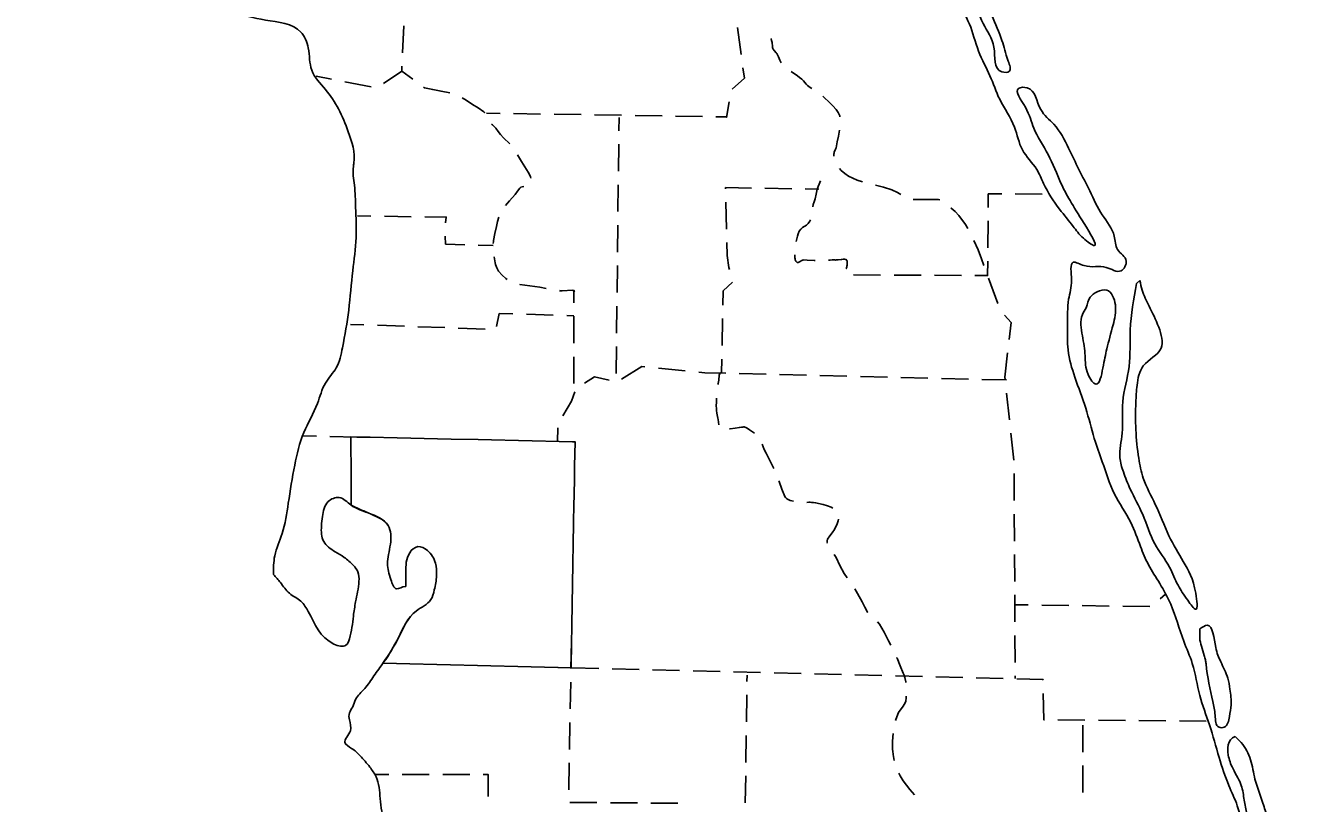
# Model space of a CAD drawing. Extents: x 380424 to 701066, y 1117407 to 1412949.
# Drawn here: x 610337 to 622242, y 1146268 to 1153475 of the extents above; entities that cross this region are included whole.
import ezdxf

# ---------------------------------------------------------------- set-up
doc = ezdxf.new("R2010")
doc.units = 0
doc.layers.add('Map Information Text and Cells', color=7, linetype='Continuous')

msp = doc.modelspace()

# ---------------------------------------------------------------- linework, layer by layer
at = {"layer": 'Map Information Text and Cells'}
msp.add_line((620631, 1151084), (620662, 1151113), dxfattribs=at)
for points in [[(613840, 1153472), (613830, 1153223)], [(616968, 1153209), (616935, 1153457)], [(617243, 1153357), (617245, 1153352), (617250, 1153337), (617253, 1153328), (617254, 1153319), (617257, 1153281), (617258, 1153272), (617261, 1153263), (617264, 1153256), (617272, 1153244), (617293, 1153222), (617298, 1153216), (617314, 1153186), (617326, 1153154), (617337, 1153131)], [(613824, 1153098), (613823, 1153052), (613652, 1152940)], [(613823, 1153052), (613924, 1152978)], [(616884, 1152885), (616997, 1152988), (616984, 1153085)], [(617431, 1153050), (617488, 1153010), (617509, 1152994), (617530, 1152978), (617545, 1152964), (617570, 1152934), (617583, 1152920), (617608, 1152901), (617623, 1152892)], [(613172, 1152978), (613028, 1153006)], [(613540, 1152908), (613295, 1152955)], [(614025, 1152905), (614034, 1152899), (614110, 1152882), (614187, 1152867), (614268, 1152852)], [(614383, 1152806), (614420, 1152783), (614477, 1152745), (614531, 1152712), (614583, 1152677), (614592, 1152668), (614592, 1152668)], [(617725, 1152820), (617737, 1152810), (617784, 1152767), (617817, 1152733), (617847, 1152698), (617866, 1152670), (617881, 1152638), (617883, 1152631)], [(616734, 1152631), (616833, 1152629), (616833, 1152624), (616855, 1152768)], [(614609, 1152664), (614734, 1152662)], [(614655, 1152563), (614663, 1152556), (614694, 1152524), (614715, 1152495), (614736, 1152466), (614765, 1152435), (614824, 1152379)], [(614859, 1152660), (615109, 1152656)], [(615234, 1152654), (615484, 1152650)], [(615609, 1152648), (615859, 1152644)], [(615836, 1152625), (615834, 1152500)], [(615984, 1152643), (616234, 1152639)], [(616359, 1152637), (616609, 1152633)], [(617879, 1152507), (617868, 1152450), (617858, 1152397), (617847, 1152344), (617842, 1152329), (617830, 1152301), (617828, 1152293), (617826, 1152286), (617825, 1152281), (617825, 1152278), (617825, 1152275), (617825, 1152273), (617826, 1152267), (617826, 1152264)], [(615833, 1152375), (615830, 1152125)], [(614895, 1152277), (614932, 1152217), (614963, 1152167), (614995, 1152117), (615010, 1152089), (615015, 1152074), (615019, 1152061)], [(617879, 1152152), (617895, 1152133), (617927, 1152104), (617963, 1152080), (618002, 1152060), (618043, 1152043), (618091, 1152027)], [(614952, 1151983), (614937, 1151981), (614925, 1151977), (614916, 1151969), (614895, 1151940), (614874, 1151911), (614820, 1151851), (614783, 1151807)], [(615829, 1152001), (615826, 1151751)], [(617062, 1151970), (616823, 1151974), (616823, 1151964)], [(617437, 1151964), (617187, 1151968)], [(617687, 1151960), (617562, 1151962)], [(617702, 1152036), (617689, 1152007), (617680, 1151983), (617673, 1151959), (617662, 1151914), (617652, 1151869), (617644, 1151842), (617636, 1151816), (617631, 1151797)], [(618212, 1151995), (618285, 1151977), (618365, 1151953), (618416, 1151929), (618446, 1151911)], [(618560, 1151864), (618571, 1151863), (618650, 1151863), (618729, 1151863), (618758, 1151863), (618787, 1151863), (618797, 1151863), (618810, 1151860)], [(619256, 1151790), (619257, 1151916), (619382, 1151916)], [(619507, 1151915), (619757, 1151914)], [(616826, 1151839), (616832, 1151589)], [(618911, 1151787), (618914, 1151784), (618952, 1151751), (618986, 1151714), (619046, 1151631), (619068, 1151595)], [(613411, 1151711), (613536, 1151709)], [(613661, 1151708), (613911, 1151704)], [(614036, 1151702), (614234, 1151700), (614227, 1151648)], [(614722, 1151699), (614710, 1151661), (614699, 1151615), (614685, 1151549), (614673, 1151483), (614671, 1151471), (614670, 1151459), (614669, 1151455)], [(615825, 1151626), (615822, 1151376)], [(617611, 1151674), (617603, 1151662), (617588, 1151642), (617573, 1151627), (617536, 1151603), (617520, 1151589), (617506, 1151569), (617496, 1151546), (617489, 1151523), (617483, 1151499), (617478, 1151474)], [(619253, 1151416), (619255, 1151665)], [(614224, 1151524), (614229, 1151451), (614406, 1151445)], [(614531, 1151441), (614668, 1151436)], [(616835, 1151464), (616838, 1151346), (616854, 1151235), (616859, 1151216)], [(619123, 1151483), (619163, 1151396), (619194, 1151314), (619217, 1151251)], [(614678, 1151331), (614689, 1151277), (614692, 1151261), (614704, 1151230), (614720, 1151200), (614752, 1151161), (614787, 1151131), (614800, 1151123)], [(615820, 1151251), (615818, 1151001)], [(617466, 1151350), (617465, 1151348), (617465, 1151342), (617465, 1151335), (617465, 1151334), (617465, 1151331), (617465, 1151324), (617467, 1151313), (617469, 1151304), (617474, 1151292), (617483, 1151282), (617486, 1151280), (617490, 1151279), (617491, 1151279), (617495, 1151280), (617503, 1151282), (617536, 1151302), (617541, 1151303), (617543, 1151303), (617546, 1151304), (617579, 1151302), (617645, 1151299), (617653, 1151299)], [(617778, 1151301), (617793, 1151303), (617810, 1151304), (617815, 1151304), (617817, 1151304), (617819, 1151304), (617822, 1151304), (617826, 1151304), (617836, 1151304), (617838, 1151303), (617841, 1151303), (617842, 1151303), (617845, 1151304), (617847, 1151304), (617854, 1151304), (617867, 1151305), (617893, 1151308), (617900, 1151309), (617914, 1151310), (617917, 1151310), (617921, 1151310), (617923, 1151310), (617926, 1151310), (617933, 1151309), (617938, 1151308), (617944, 1151304), (617946, 1151302), (617948, 1151298), (617949, 1151292), (617950, 1151285), (617951, 1151279), (617951, 1151275), (617951, 1151275), (617951, 1151271), (617950, 1151265), (617949, 1151255), (617948, 1151245), (617946, 1151240), (617944, 1151230), (617942, 1151224), (617942, 1151224)], [(619134, 1151159), (619251, 1151158), (619252, 1151291)], [(618009, 1151166), (618259, 1151164)], [(618384, 1151163), (618634, 1151162)], [(618759, 1151161), (619009, 1151160)], [(619260, 1151134), (619346, 1150899)], [(614915, 1151077), (614916, 1151076), (615008, 1151063), (615101, 1151050), (615162, 1151040)], [(615285, 1151019), (615291, 1151018), (615300, 1151017), (615310, 1151017), (615403, 1151022), (615409, 1151021), (615418, 1151020), (615423, 1151016), (615418, 1151008), (615417, 1150907)], [(616886, 1151098), (616801, 1151018), (616799, 1150885)], [(614700, 1150686), (614726, 1150807), (614852, 1150803)], [(614977, 1150800), (615226, 1150792)], [(615351, 1150788), (615418, 1150786)], [(615417, 1150782), (615417, 1150532)], [(615816, 1150876), (615813, 1150626)], [(619408, 1150793), (619469, 1150723), (619451, 1150567)], [(613347, 1150706), (613472, 1150702)], [(613597, 1150698), (613847, 1150689)], [(613972, 1150685), (614222, 1150676)], [(614346, 1150671), (614596, 1150663)], [(616796, 1150760), (616791, 1150510)], [(615812, 1150501), (615809, 1150251)], [(619437, 1150442), (619411, 1150216), (619413, 1150194)], [(615417, 1150407), (615417, 1150157)], [(615860, 1150199), (616046, 1150316), (616076, 1150313)], [(616201, 1150301), (616450, 1150276)], [(616788, 1150385), (616786, 1150258), (616781, 1150258), (616778, 1150258), (616772, 1150253), (616768, 1150245), (616765, 1150235), (616759, 1150189), (616754, 1150159), (616752, 1150148)], [(615515, 1150163), (615608, 1150221), (615744, 1150188)], [(616574, 1150264), (616632, 1150258), (616824, 1150253)], [(616949, 1150250), (617199, 1150244)], [(617324, 1150241), (617573, 1150235)], [(617698, 1150232), (617948, 1150226)], [(618073, 1150224), (618323, 1150218)], [(618448, 1150215), (618698, 1150209)], [(618823, 1150206), (619073, 1150200)], [(619198, 1150197), (619426, 1150191)], [(615316, 1149859), (615396, 1149994), (615427, 1150082)], [(619426, 1150070), (619453, 1149821)], [(616740, 1150023), (616738, 1149994), (616738, 1149975), (616737, 1149961), (616737, 1149956), (616737, 1149952), (616737, 1149944), (616738, 1149932), (616738, 1149920), (616739, 1149908), (616742, 1149884), (616751, 1149837), (616754, 1149825), (616760, 1149775)], [(615265, 1149622), (615269, 1149747)], [(616859, 1149738), (616865, 1149738), (616912, 1149745), (616952, 1149752), (616972, 1149754), (616982, 1149755), (616992, 1149756), (616992, 1149756), (616996, 1149756), (617003, 1149755), (617010, 1149752), (617023, 1149744), (617044, 1149730), (617090, 1149698)], [(612906, 1149673), (613031, 1149670)], [(613156, 1149668), (613406, 1149662)], [(613350, 1149664), (613351, 1149539), (613352, 1149414), (613354, 1149032)], [(613648, 1147567), (613773, 1147564), (613898, 1147561), (614148, 1147555), (614273, 1147552), (614523, 1147545), (614648, 1147542), (614898, 1147536), (615023, 1147533), (615391, 1147524), (615395, 1147767), (615397, 1147892), (615402, 1148142), (615404, 1148267), (615408, 1148517), (615411, 1148642), (615415, 1148892), (615417, 1149017), (615422, 1149267), (615424, 1149392), (615428, 1149619), (615405, 1149619), (615280, 1149622), (615030, 1149627), (614905, 1149630), (614655, 1149635), (614530, 1149638), (614280, 1149643), (614155, 1149646), (613905, 1149652), (613780, 1149654), (613530, 1149660), (613406, 1149662), (613350, 1149664)], [(613350, 1149664), (613351, 1149539)], [(613530, 1149660), (613780, 1149654)], [(613905, 1149652), (614155, 1149646)], [(614280, 1149643), (614530, 1149638)], [(614655, 1149635), (614905, 1149630)], [(615030, 1149627), (615280, 1149622)], [(615405, 1149619), (615428, 1149619), (615424, 1149392)], [(617161, 1149597), (617182, 1149547), (617198, 1149513), (617227, 1149458), (617256, 1149402), (617269, 1149371)], [(619467, 1149697), (619493, 1149448)], [(613352, 1149414), (613353, 1149164)], [(615422, 1149267), (615417, 1149017)], [(617316, 1149256), (617319, 1149249), (617345, 1149180), (617372, 1149112), (617378, 1149101), (617387, 1149092), (617397, 1149086), (617422, 1149075), (617453, 1149067)], [(619496, 1149323), (619497, 1149073)], [(613354, 1149039), (613354, 1149032)], [(617576, 1149057), (617593, 1149058), (617601, 1149058), (617608, 1149058), (617620, 1149057), (617639, 1149056), (617657, 1149054), (617728, 1149037), (617766, 1149025), (617802, 1149011), (617817, 1149002)], [(615415, 1148892), (615411, 1148642)], [(617870, 1148901), (617867, 1148887), (617857, 1148859), (617831, 1148805), (617811, 1148775), (617788, 1148746), (617769, 1148717), (617764, 1148701), (617763, 1148692), (617762, 1148688), (617763, 1148684), (617763, 1148680)], [(619498, 1148948), (619499, 1148698)], [(615408, 1148517), (615404, 1148267)], [(617828, 1148575), (617847, 1148547), (617883, 1148472), (617921, 1148399), (617950, 1148357)], [(619500, 1148574), (619502, 1148324)], [(618020, 1148254), (618046, 1148212), (618090, 1148135), (618114, 1148087), (618138, 1148039), (618141, 1148035)], [(619502, 1148199), (619504, 1147949)], [(620850, 1148164), (620899, 1148206)], [(615402, 1148142), (615397, 1147892)], [(619503, 1148108), (619628, 1148106)], [(619753, 1148105), (620003, 1148101)], [(620128, 1148100), (620378, 1148096)], [(620503, 1148094), (620753, 1148091)], [(618231, 1147949), (618249, 1147929), (618293, 1147853), (618333, 1147775), (618354, 1147733)], [(619504, 1147824), (619506, 1147574)], [(615395, 1147767), (615390, 1147517)], [(613648, 1147567), (613773, 1147564)], [(613898, 1147561), (614148, 1147555)], [(618408, 1147620), (618412, 1147612), (618442, 1147543), (618470, 1147474), (618477, 1147455), (618483, 1147435), (618492, 1147395), (618493, 1147386)], [(614273, 1147552), (614523, 1147545)], [(614648, 1147542), (614898, 1147536)], [(615023, 1147533), (615273, 1147527)], [(615398, 1147524), (615647, 1147518)], [(615772, 1147515), (616022, 1147508)], [(616147, 1147505), (616397, 1147499)], [(616522, 1147496), (616772, 1147490)], [(616897, 1147487), (617147, 1147481)], [(617022, 1147454), (617021, 1147397)], [(617272, 1147478), (617522, 1147472)], [(617647, 1147468), (617897, 1147462)], [(618022, 1147459), (618272, 1147453)], [(618397, 1147450), (618647, 1147444)], [(618771, 1147441), (619021, 1147435)], [(619507, 1147449), (619507, 1147426)], [(615388, 1147392), (615384, 1147142)], [(619146, 1147431), (619396, 1147425)], [(619521, 1147422), (619764, 1147416), (619765, 1147409)], [(617019, 1147272), (617016, 1147022)], [(618498, 1147261), (618496, 1147246), (618492, 1147216), (618486, 1147199), (618468, 1147168), (618425, 1147110), (618418, 1147094), (618399, 1147036)], [(619767, 1147284), (619771, 1147042), (619778, 1147042)], [(615381, 1147017), (615377, 1146767)], [(619903, 1147041), (620153, 1147039)], [(620134, 1146742), (620134, 1146992)], [(620278, 1147038), (620528, 1147036)], [(620653, 1147035), (620903, 1147033)], [(621028, 1147032), (621278, 1147030)], [(617014, 1146897), (617011, 1146647)], [(618376, 1146914), (618373, 1146880), (618371, 1146842), (618370, 1146804), (618370, 1146796), (618370, 1146792), (618370, 1146788), (618370, 1146781), (618371, 1146765), (618372, 1146750), (618375, 1146720), (618381, 1146682), (618385, 1146665)], [(615375, 1146642), (615370, 1146392)], [(620134, 1146367), (620134, 1146617)], [(613577, 1146536), (613702, 1146536)], [(613827, 1146536), (614077, 1146536)], [(614202, 1146536), (614452, 1146536)], [(614577, 1146536), (614623, 1146536), (614623, 1146332)], [(617010, 1146522), (617006, 1146272)], [(618428, 1146548), (618441, 1146524), (618470, 1146476), (618530, 1146396), (618575, 1146347)], [(615631, 1146274), (615381, 1146276)], [(616006, 1146271), (615756, 1146273)], [(616381, 1146268), (616131, 1146270)]]:
    msp.add_lwpolyline(points, dxfattribs=at)
for points in [[(617921, 1158128), (617916, 1157985), (617969, 1157848), (617990, 1157689), (617990, 1157552), (618021, 1157325), (618064, 1157055), (618127, 1156775), (618164, 1156406), (618227, 1156094), (618291, 1155951), (618391, 1155698), (618507, 1155418), (618571, 1155196), (618676, 1154911), (618787, 1154599), (618919, 1154325), (618967, 1154172), (619073, 1154003), (619189, 1153775), (619289, 1153569), (619384, 1153337), (619442, 1153147), (619453, 1153052), (619384, 1153047), (619310, 1153274), (619210, 1153495), (619104, 1153733), (618988, 1153876), (618893, 1153971), (618946, 1153760), (619083, 1153490), (619168, 1153237), (619273, 1153010), (619363, 1152793), (619500, 1152534), (619574, 1152323), (619706, 1152143), (619770, 1152011), (619918, 1151774), (620044, 1151615), (620139, 1151504), (620240, 1151436), (620145, 1151642), (619928, 1152022), (619812, 1152281), (619680, 1152524), (619601, 1152719), (619537, 1152893), (619617, 1152899), (619743, 1152698), (619865, 1152561), (620002, 1152339), (620097, 1152143), (620198, 1151943), (620314, 1151721), (620425, 1151525), (620456, 1151399), (620536, 1151293), (620488, 1151203), (620351, 1151235), (620145, 1151251), (620044, 1151282), (620029, 1151119), (620002, 1150939), (619992, 1150696), (619997, 1150469), (620060, 1150216), (620161, 1149930), (620240, 1149650), (620314, 1149434), (620425, 1149138), (620578, 1148869), (620668, 1148647), (620742, 1148478), (620847, 1148304), (620948, 1148113), (621069, 1147770), (621148, 1147564), (621217, 1147268), (621307, 1146994), (621396, 1146693), (621486, 1146434), (621565, 1146244), (621639, 1146022), (621750, 1145863), (621835, 1145684), (621882, 1145520), (621977, 1145383), (622036, 1145209), (622136, 1144955), (622189, 1144728), (622242, 1144459)], [(612634, 1148388), (612645, 1148562), (612713, 1148768), (612771, 1149048), (612830, 1149402), (612914, 1149703), (613041, 1149973), (613115, 1150163), (613215, 1150305), (613273, 1150490), (613331, 1150839), (613368, 1151203), (613400, 1151510), (613395, 1151789), (613384, 1151995), (613374, 1152170), (613379, 1152201), (613326, 1152492), (613236, 1152703), (613115, 1152883), (612988, 1153062), (612956, 1153268), (612888, 1153416), (612560, 1153527), (612238, 1153591), (612048, 1153654), (612006, 1153839), (611900, 1153976), (611768, 1154172), (611557, 1154642), (611404, 1154858), (611171, 1155048), (611034, 1155312), (610955, 1155492), (610786, 1155682), (610654, 1155761), (610342, 1155920), (610363, 1156031)], [(620166, 1150860), (620129, 1150797), (620129, 1150601), (620155, 1150416), (620182, 1150242), (620256, 1150152), (620319, 1150300), (620356, 1150480), (620414, 1150701), (620435, 1150886), (620356, 1151024), (620266, 1151008), (620203, 1150960), (620166, 1150860)], [(620631, 1151084), (620573, 1150654), (620562, 1150316), (620504, 1149988), (620499, 1149698), (620477, 1149471), (620509, 1149339), (620573, 1149180), (620689, 1148943), (620800, 1148673), (620937, 1148457), (621016, 1148288), (621106, 1148150), (621180, 1148066), (621180, 1148214), (621064, 1148510), (620932, 1148747), (620805, 1149038), (620694, 1149281), (620652, 1149466), (620625, 1149730), (620625, 1149983), (620636, 1150142), (620694, 1150321), (620858, 1150485), (620837, 1150680), (620747, 1150876), (620683, 1151024), (620662, 1151113)], [(613859, 1148277), (613854, 1148277), (613775, 1148256), (613722, 1148341), (613690, 1148488), (613717, 1148668), (613696, 1148842), (613511, 1148959), (613352, 1149032), (613242, 1149101), (613141, 1149064), (613088, 1148927), (613078, 1148837), (613099, 1148694), (613205, 1148599), (613289, 1148547), (613374, 1148473), (613416, 1148414), (613426, 1148325), (613395, 1148135), (613374, 1148003), (613337, 1147791), (613305, 1147733), (613194, 1147744), (612956, 1148045), (612888, 1148140), (612782, 1148214), (612698, 1148314), (612634, 1148388)], [(613354, 1149032), (613511, 1148959), (613696, 1148842), (613717, 1148668), (613690, 1148488), (613722, 1148341), (613775, 1148256), (613854, 1148277), (613859, 1148277)], [(615016, 1142647), (614921, 1142594), (614895, 1142673), (614794, 1142874), (614731, 1142995), (614668, 1143106), (614636, 1143254), (614594, 1143545), (614599, 1143793), (614541, 1144163), (614462, 1144337), (614372, 1144501), (614250, 1144701), (614171, 1144855), (614129, 1144981), (614060, 1145161), (613992, 1145341), (613849, 1145573), (613828, 1145631), (613706, 1146027), (613680, 1146091), (613638, 1146196), (613622, 1146312), (613585, 1146513), (613527, 1146603), (613437, 1146709), (613358, 1146777), (613294, 1146830), (613347, 1146941), (613337, 1147041), (613337, 1147105), (613368, 1147163), (613395, 1147231), (613479, 1147332), (613564, 1147448), (613654, 1147575), (613791, 1147802), (613955, 1148050), (614092, 1148156), (614124, 1148245), (614145, 1148378), (614134, 1148494), (614060, 1148610), (613970, 1148647), (613896, 1148589), (613859, 1148409), (613859, 1148277)], [(613859, 1148277), (613859, 1148409), (613896, 1148589), (613970, 1148647), (614060, 1148610), (614134, 1148494), (614145, 1148378), (614124, 1148245), (614092, 1148156), (613955, 1148050), (613791, 1147802), (613654, 1147575), (613648, 1147567)], [(621217, 1147886), (621217, 1147844), (621217, 1147797), (621233, 1147723), (621259, 1147638), (621270, 1147596), (621275, 1147559), (621338, 1147210), (621359, 1147084), (621396, 1146973), (621444, 1146973), (621492, 1147073), (621507, 1147179), (621497, 1147326), (621476, 1147427), (621412, 1147580), (621365, 1147712), (621286, 1147918), (621217, 1147886)], [(621544, 1146888), (621502, 1146856), (621476, 1146756), (621481, 1146714), (621523, 1146592), (621571, 1146503), (621602, 1146434), (621629, 1146297), (621655, 1146170), (621713, 1146006), (621771, 1145911), (621856, 1145848), (621893, 1145927), (621845, 1146138), (621803, 1146270), (621729, 1146492), (621687, 1146672), (621602, 1146830), (621544, 1146888)]]:
    msp.add_spline(points, degree=3, dxfattribs=at)

doc.saveas('drawing.dxf')
